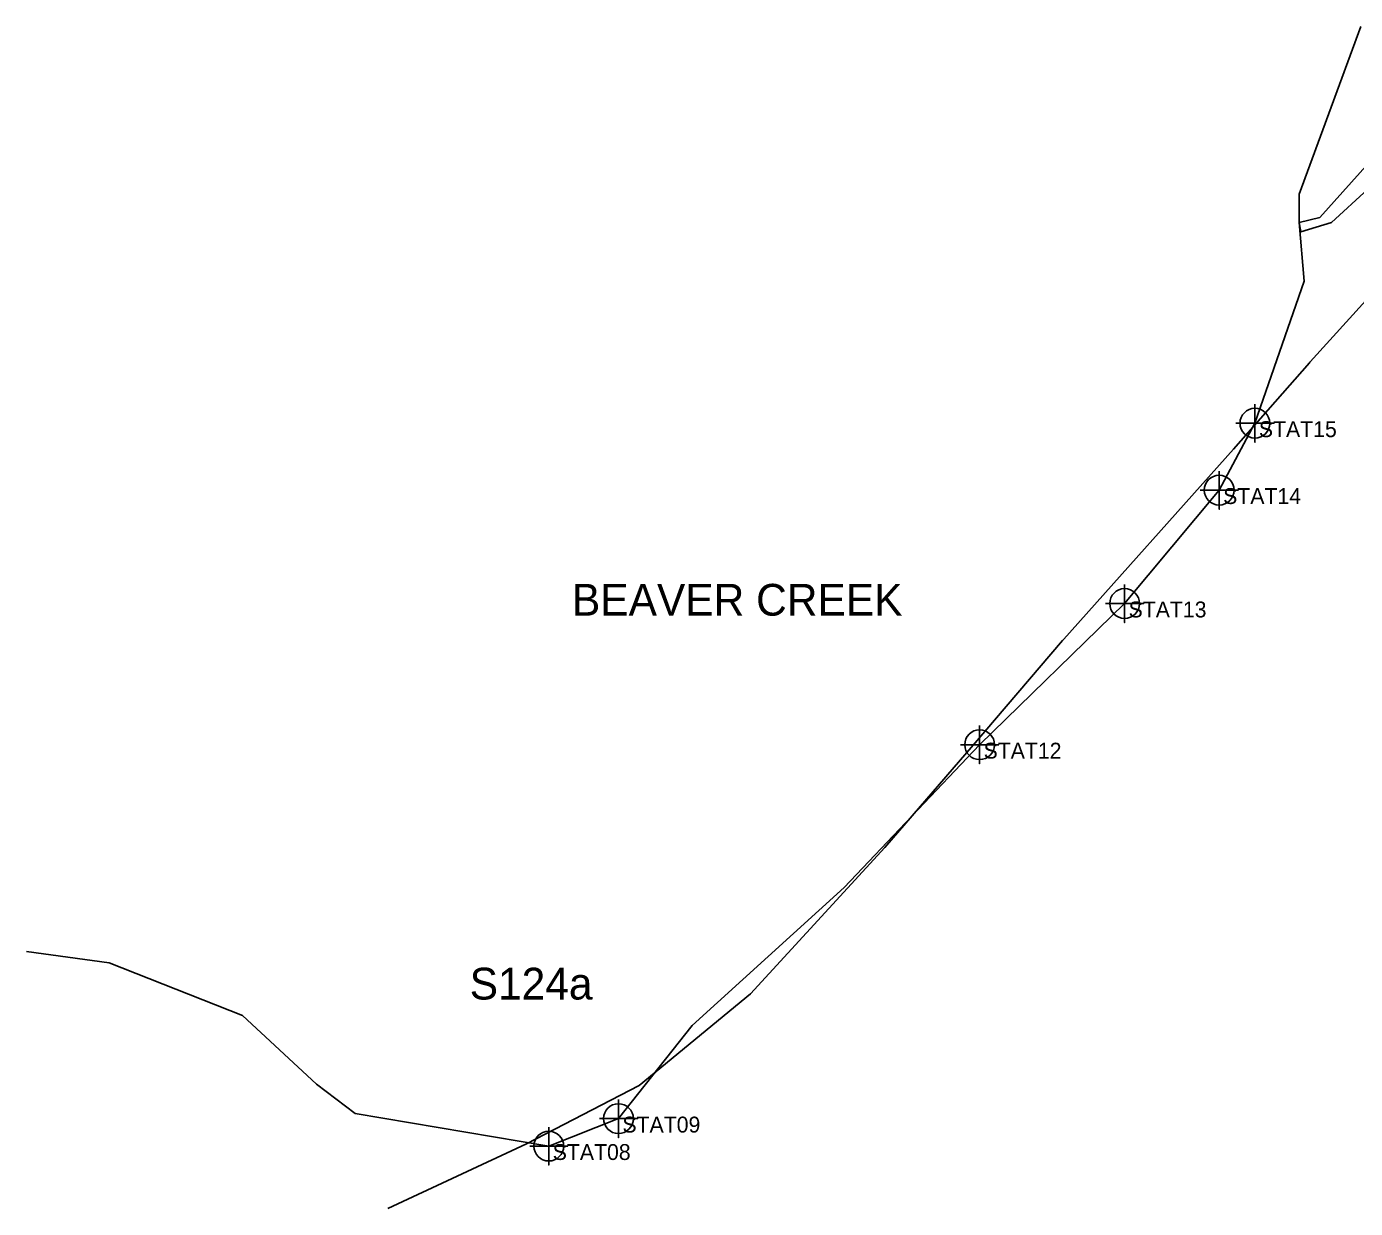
# Model space of a CAD drawing. Extents: x 1253697 to 1278588, y 912189 to 981699.
# Drawn here: x 1265603 to 1266439, y 964514 to 965258 of the extents above; entities that cross this region are included whole.
import ezdxf

# ---------------------------------------------------------------- set-up
doc = ezdxf.new("R2010")
doc.units = 0
for name, color, linetype in [('Default', 7, 'Continuous'), ('Exist Environmental Wetland Boundary', 7, 'Continuous'), ('Exist Hydro Jurisdictional Stream or Body of Water Mitigable', 7, 'Continuous'), ('Exist Hydro Jurisdictional Stream or Body of Water Mitigable Cogo Comment', 7, 'Continuous'), ('Exist Hydro Jurisdictional Stream or Body of Water Mitigable Cogo Number', 7, 'Continuous'), ('Exist Hydro Jurisdictional Stream or Body of Water Mitigable Cogo Point CELL', 7, 'Continuous')]:
    doc.layers.add(name, color=color, linetype=linetype)

msp = doc.modelspace()

# ---------------------------------------------------------------- linework, layer by layer
at = {"layer": 'Default'}
msp.add_line((1266511.56, 965158.06), (1266410.68, 965046.62), dxfattribs=at)
msp.add_line((1266511.56, 965158.06), (1266410.68, 965046.62), dxfattribs=at)
for points in [[(1266410.13, 965046), (1266362.44, 964991.52), (1266255.49, 964872.03)], [(1266410.13, 965046), (1266362.44, 964991.52), (1266255.49, 964872.03)], [(1266254.7, 964871.12), (1266198.56, 964805.25), (1266142.79, 964740.7), (1266058.26, 964648.67), (1265988.27, 964590.89), (1265917.33, 964554.14), (1265829.93, 964513.53)], [(1266254.7, 964871.12), (1266198.56, 964805.25), (1266142.79, 964740.7), (1266058.26, 964648.67), (1265988.27, 964590.89), (1265917.33, 964554.14), (1265829.93, 964513.53)]]:
    msp.add_lwpolyline(points, dxfattribs=at)
for centre, start, end in [((1266447.75, 965013.06), 137.84797, 138.80043), ((1266447.75, 965013.06), 137.84797, 138.80043), ((1266292.75, 964838.69), 138.17009, 139.55995), ((1266292.75, 964838.69), 138.17009, 139.55995)]:
    msp.add_arc(centre, 50, start, end, dxfattribs=at)
at = {"layer": 'Exist Environmental Wetland Boundary'}
msp.add_lwpolyline([(1266451.11, 965175.91), (1266416.71, 965137.57), (1266403.64, 965134.43), (1266404.82, 965128.38), (1266424.14, 965134.33), (1266446.93, 965155.4)], dxfattribs=at)
at = {"layer": 'Exist Hydro Jurisdictional Stream or Body of Water Mitigable'}
msp.add_lwpolyline([(1265602.51, 964675.3), (1265654.59, 964668.18), (1265738.42, 964635.04), (1265785.1, 964591.85), (1265809.3, 964573.28), (1265931.26, 964552.79), (1265975.14, 964570.08), (1266021.59, 964628.71), (1266117.29, 964715.56), (1266202.52, 964805.53), (1266293.81, 964894.42), (1266353.35, 964965.84), (1266375.83, 965007.96), (1266406.87, 965097.39), (1266403.64, 965134.43), (1266403.65, 965152.17), (1266442.61, 965257.72)], dxfattribs=at)
at = {"layer": 'Exist Hydro Jurisdictional Stream or Body of Water Mitigable Cogo Point CELL'}
for points in [[(1266375.83, 965019.96), (1266375.83, 964995.96), (1266375.83, 965007.96), (1266387.83, 965007.96), (1266363.83, 965007.96)], [(1266353.35, 964977.84), (1266353.35, 964953.84), (1266353.35, 964965.84), (1266365.35, 964965.84), (1266341.35, 964965.84)], [(1266293.81, 964906.42), (1266293.81, 964882.42), (1266293.81, 964894.42), (1266305.81, 964894.42), (1266281.81, 964894.42)], [(1266202.52, 964817.53), (1266202.52, 964793.53), (1266202.52, 964805.53), (1266214.52, 964805.53), (1266190.52, 964805.53)], [(1265975.14, 964582.08), (1265975.14, 964558.08), (1265975.14, 964570.08), (1265987.14, 964570.08), (1265963.14, 964570.08)], [(1265931.26, 964564.79), (1265931.26, 964540.79), (1265931.26, 964552.79), (1265943.26, 964552.79), (1265919.26, 964552.79)]]:
    msp.add_lwpolyline(points, dxfattribs=at)
for centre in [(1266375.83, 965007.96), (1266353.35, 964965.84), (1266293.81, 964894.42), (1266202.52, 964805.53), (1265975.14, 964570.08), (1265931.26, 964552.79)]:
    msp.add_circle(centre, 9.38, dxfattribs=at)

# ---------------------------------------------------------------- texts
at = {"layer": 'Exist Hydro Jurisdictional Stream or Body of Water Mitigable Cogo Comment'}
for s, p in [('STAT15', (1266378.33, 964999.21)), ('STAT14', (1266355.85, 964957.09)), ('STAT13', (1266296.31, 964885.67)), ('STAT12', (1266205.02, 964796.78)), ('STAT09', (1265977.64, 964561.33)), ('STAT08', (1265933.76, 964544.04))]:
    msp.add_text(s, height=10, dxfattribs=at).set_placement(p)
at = {"layer": 'Exist Hydro Jurisdictional Stream or Body of Water Mitigable Cogo Number'}
for s, p in [('BEAVER CREEK', (1265945.87, 964886.78)), ('S124a', (1265881.47, 964645.08))]:
    msp.add_text(s, height=20, dxfattribs=at).set_placement(p)

doc.saveas('drawing.dxf')
